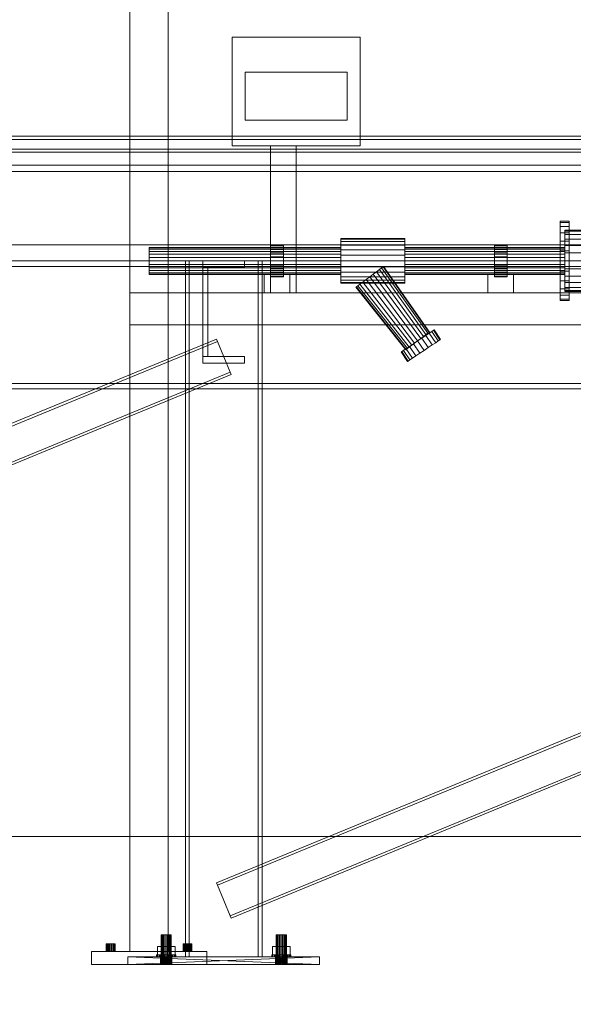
# Model space of a CAD drawing. Header units: millimetres. Extents: x -1970 to 61924, y -58230 to 6847.
# Tile 467 of 656: x 11556 to 12422, y -62 to 1477. Entities that reach past the tile are written whole.
import ezdxf

# ---------------------------------------------------------------- set-up
doc = ezdxf.new("R2010")
doc.units = ezdxf.units.MM
for name, color, linetype, lineweight in [('COTAS_O', 1, 'Continuous', 0), ('COTAS_P', 1, 'Continuous', 0), ('lateral_mezcladora', 7, 'Continuous', 0)]:
    doc.layers.add(name, color=color, linetype=linetype, lineweight=lineweight)
doc.dimstyles.new('R19_100', dxfattribs={"dimtxt": 250, "dimasz": 150, "dimexe": 150, "dimexo": 80, "dimgap": 100, "dimtad": 1, "dimtih": 1, "dimtoh": 1, "dimdsep": 46, "dimcen": 0.09, "dimadec": 0, "dimazin": 0, "dimtfac": 1, "dimtdec": 4, "dimtofl": 0, "dimtmove": 0, "dimatfit": 3, "dimfxl": 1, "dimtolj": 1, "dimtzin": 0, "dimarcsym": 0})

# ---------------------------------------------------------------- blocks, each defined once
blk = doc.blocks.new('DIM_R26_20')
at = {"layer": 'COTAS_O'}
for p, q in [((9808.4, 1100), (9808.4, 200)), ((16008.4, 1100), (16008.4, 200)), ((9808.4, 200), (9958.4, 245)), ((16008.4, 200), (15858.4, 245)), ((9808.4, 200), (16008.4, 200)), ((9808.4, 200), (9958.4, 155)), ((16008.4, 200), (15858.4, 155))]:
    blk.add_line(p, q, dxfattribs=at)
blk.add_text('6200 O', height=250, dxfattribs=at).set_placement((12908.4, 300))
blk = doc.blocks.new('DIM_R26_28')
at = {"layer": 'COTAS_P'}
for p, q in [((-850, 0), (-850, -2500)), ((61924.1, 0), (61924.1, -2500)), ((-850, -2500), (-700, -2455)), ((61924.1, -2500), (61774.1, -2455)), ((-850, -2500), (61924.1, -2500)), ((-850, -2500), (-700, -2545)), ((61924.1, -2500), (61774.1, -2545))]:
    blk.add_line(p, q, dxfattribs=at)
blk.add_text('62774.13 P', height=250, dxfattribs=at).set_placement((30537.1, -2400))

msp = doc.modelspace()

# ---------------------------------------------------------------- linework, layer by layer
at = {"layer": 'lateral_mezcladora'}
for p, q in [((11728.381, 2610), (11728.381, 20)), ((11788.381, 20), (11788.381, 2610)), ((11888.381, 1450), (12088.381, 1450)), ((11888.381, 1450), (11888.381, 1280)), ((12088.381, 1280), (12088.381, 1450)), ((11908.381, 1395), (12068.381, 1395)), ((11908.381, 1395), (11908.381, 1320)), ((12068.381, 1320), (12068.381, 1395)), ((11908.381, 1320), (12068.381, 1320)), ((9808.381, 1295), (16008.381, 1295)), ((9833.381, 1290), (15408.381, 1290)), ((11888.381, 1280), (12088.381, 1280)), ((11948.381, 1280), (11988.381, 1280)), ((11948.381, 1280), (11948.381, 1050)), ((11988.381, 1050), (11988.381, 1280)), ((9808.381, 1275), (16008.381, 1275)), ((9833.381, 1270), (15408.381, 1270)), ((9808.381, 1250), (16008.381, 1250)), ((9808.381, 1240), (16008.381, 1240)), ((12401.381, 1159.887), (12401.381, 1162)), ((12401.381, 1162), (12415.381, 1162)), ((12401.381, 1153.694), (12401.381, 1159.887)), ((12401.381, 1159.887), (12415.381, 1159.887)), ((12415.381, 1159.887), (12415.381, 1162)), ((12415.381, 1153.694), (12415.381, 1159.887)), ((12401.381, 1143.841), (12401.381, 1153.694)), ((12401.381, 1153.694), (12415.381, 1153.694)), ((12401.381, 1131), (12401.381, 1143.841)), ((12401.381, 1143.841), (12415.381, 1143.841)), ((12408.381, 1146.364), (12408.381, 1148)), ((12408.381, 1148), (12588.381, 1148)), ((12408.381, 1141.569), (12408.381, 1146.364)), ((12408.381, 1146.364), (12588.381, 1146.364)), ((12408.381, 1133.941), (12408.381, 1141.569)), ((12408.381, 1141.569), (12588.381, 1141.569)), ((12415.381, 1143.841), (12415.381, 1153.694)), ((12415.381, 1131), (12415.381, 1143.841)), ((9808.381, 1125), (16008.381, 1125)), ((11948.381, 1124.148), (11948.381, 1125)), ((11948.381, 1125), (11968.381, 1125)), ((11948.381, 1121.651), (11948.381, 1124.148)), ((11948.381, 1124.148), (11968.381, 1124.148)), ((11968.381, 1124.148), (11968.381, 1125)), ((11968.381, 1121.651), (11968.381, 1124.148)), ((12058.381, 1133.807), (12058.381, 1135)), ((12058.381, 1135), (12158.381, 1135)), ((12058.381, 1130.311), (12058.381, 1133.807)), ((12058.381, 1133.807), (12158.381, 1133.807)), ((12058.381, 1124.749), (12058.381, 1130.311)), ((12058.381, 1130.311), (12158.381, 1130.311)), ((12058.381, 1117.5), (12058.381, 1124.749)), ((12058.381, 1124.749), (12158.381, 1124.749)), ((12158.381, 1133.807), (12158.381, 1135)), ((12158.381, 1130.311), (12158.381, 1133.807)), ((12158.381, 1124.749), (12158.381, 1130.311)), ((12158.381, 1117.5), (12158.381, 1124.749)), ((12298.381, 1124.148), (12298.381, 1125)), ((12298.381, 1125), (12318.381, 1125)), ((12298.381, 1121.651), (12298.381, 1124.148)), ((12298.381, 1124.148), (12318.381, 1124.148)), ((12318.381, 1124.148), (12318.381, 1125)), ((12318.381, 1121.651), (12318.381, 1124.148)), ((12401.381, 1116.047), (12401.381, 1131)), ((12401.381, 1131), (12415.381, 1131)), ((12408.381, 1124), (12408.381, 1133.941)), ((12408.381, 1133.941), (12588.381, 1133.941)), ((12408.381, 1112.423), (12408.381, 1124)), ((12408.381, 1124), (12588.381, 1124)), ((12415.381, 1116.047), (12415.381, 1131)), ((11758.381, 1120.478), (11758.381, 1121.2)), ((11758.381, 1121.2), (12058.381, 1121.2)), ((11758.381, 1118.36), (11758.381, 1120.478)), ((11758.381, 1120.478), (12058.381, 1120.478)), ((11758.381, 1114.991), (11758.381, 1118.36)), ((11758.381, 1118.36), (12058.381, 1118.36)), ((11758.381, 1110.6), (11758.381, 1114.991)), ((11758.381, 1114.991), (12058.381, 1114.991)), ((11758.381, 1105.487), (11758.381, 1110.6)), ((11758.381, 1110.6), (12058.381, 1110.6)), ((11948.381, 1117.678), (11948.381, 1121.651)), ((11948.381, 1121.651), (11968.381, 1121.651)), ((11948.381, 1112.5), (11948.381, 1117.678)), ((11948.381, 1117.678), (11968.381, 1117.678)), ((11948.381, 1106.47), (11948.381, 1112.5)), ((11948.381, 1112.5), (11968.381, 1112.5)), ((11968.381, 1117.678), (11968.381, 1121.651)), ((11968.381, 1112.5), (11968.381, 1117.678)), ((11968.381, 1106.47), (11968.381, 1112.5)), ((12058.381, 1120.478), (12058.381, 1121.2)), ((12058.381, 1118.36), (12058.381, 1120.478)), ((12058.381, 1114.991), (12058.381, 1118.36)), ((12058.381, 1109.059), (12058.381, 1117.5)), ((12058.381, 1117.5), (12158.381, 1117.5)), ((12058.381, 1110.6), (12058.381, 1114.991)), ((12058.381, 1105.487), (12058.381, 1110.6)), ((12058.381, 1109.059), (12058.381, 1100)), ((12058.381, 1109.059), (12158.381, 1109.059)), ((12158.381, 1120.478), (12158.381, 1121.2)), ((12158.381, 1121.2), (12408.381, 1121.2)), ((12158.381, 1118.36), (12158.381, 1120.478)), ((12158.381, 1120.478), (12408.381, 1120.478)), ((12158.381, 1114.991), (12158.381, 1118.36)), ((12158.381, 1118.36), (12408.381, 1118.36)), ((12158.381, 1109.059), (12158.381, 1117.5)), ((12158.381, 1110.6), (12158.381, 1114.991)), ((12158.381, 1114.991), (12408.381, 1114.991)), ((12158.381, 1105.487), (12158.381, 1110.6)), ((12158.381, 1110.6), (12408.381, 1110.6)), ((12158.381, 1100), (12158.381, 1109.059)), ((12298.381, 1117.678), (12298.381, 1121.651)), ((12298.381, 1121.651), (12318.381, 1121.651)), ((12298.381, 1112.5), (12298.381, 1117.678)), ((12298.381, 1117.678), (12318.381, 1117.678)), ((12298.381, 1106.47), (12298.381, 1112.5)), ((12298.381, 1112.5), (12318.381, 1112.5)), ((12318.381, 1117.678), (12318.381, 1121.651)), ((12318.381, 1112.5), (12318.381, 1117.678)), ((12318.381, 1106.47), (12318.381, 1112.5)), ((12401.381, 1116.047), (12401.381, 1100)), ((12401.381, 1116.047), (12415.381, 1116.047)), ((12408.381, 1120.478), (12408.381, 1121.2)), ((12408.381, 1118.36), (12408.381, 1120.478)), ((12408.381, 1114.991), (12408.381, 1118.36)), ((12408.381, 1110.6), (12408.381, 1114.991)), ((12408.381, 1112.423), (12408.381, 1100)), ((12408.381, 1112.423), (12588.381, 1112.423)), ((12408.381, 1105.487), (12408.381, 1110.6)), ((12415.381, 1100), (12415.381, 1116.047)), ((9733.381, 1100), (16053.381, 1100)), ((9808.381, 1100), (16008.381, 1100)), ((11758.381, 1105.487), (11758.381, 1100)), ((11758.381, 1105.487), (12058.381, 1105.487)), ((11758.381, 1100), (11758.381, 1094.513)), ((12058.381, 1100), (11758.381, 1100)), ((11758.381, 1094.513), (11758.381, 1089.4)), ((11758.381, 1094.513), (12058.381, 1094.513)), ((11815.048, 1100), (11935.048, 1100)), ((11815.048, 1100), (11815.048, 12)), ((11815.048, 1100), (11821.048, 1100)), ((11821.048, 12), (11821.048, 1100)), ((11842.548, 1100), (11907.548, 1100)), ((11842.548, 1089.5), (11842.548, 1100)), ((11907.548, 1089.5), (11907.548, 1100)), ((11929.048, 1100), (11935.048, 1100)), ((11929.048, 1100), (11929.048, 12)), ((11935.048, 12), (11935.048, 1100)), ((11948.381, 1106.47), (11948.381, 1100)), ((11948.381, 1106.47), (11968.381, 1106.47)), ((11948.381, 1100), (11948.381, 1093.53)), ((11968.381, 1100), (11948.381, 1100)), ((11948.381, 1093.53), (11948.381, 1087.5)), ((11948.381, 1093.53), (11968.381, 1093.53)), ((11968.381, 1100), (11968.381, 1106.47)), ((11968.381, 1100), (11968.381, 1093.53)), ((11968.381, 1093.53), (11968.381, 1087.5)), ((12058.381, 1100), (12058.381, 1105.487)), ((12058.381, 1100), (12058.381, 1094.513)), ((12058.381, 1100), (12058.381, 1090.941)), ((12158.381, 1100), (12058.381, 1100)), ((12058.381, 1094.513), (12058.381, 1089.4)), ((12158.381, 1105.487), (12158.381, 1100)), ((12158.381, 1105.487), (12408.381, 1105.487)), ((12158.381, 1100), (12158.381, 1094.513)), ((12408.381, 1100), (12158.381, 1100)), ((12158.381, 1100), (12158.381, 1090.941)), ((12158.381, 1094.513), (12158.381, 1089.4)), ((12158.381, 1094.513), (12408.381, 1094.513)), ((12298.381, 1106.47), (12298.381, 1100)), ((12298.381, 1106.47), (12318.381, 1106.47)), ((12298.381, 1100), (12298.381, 1093.53)), ((12318.381, 1100), (12298.381, 1100)), ((12298.381, 1093.53), (12298.381, 1087.5)), ((12298.381, 1093.53), (12318.381, 1093.53)), ((12318.381, 1100), (12318.381, 1106.47)), ((12318.381, 1100), (12318.381, 1093.53)), ((12318.381, 1093.53), (12318.381, 1087.5)), ((12401.381, 1100), (12401.381, 1083.953)), ((12415.381, 1100), (12401.381, 1100)), ((12408.381, 1100), (12408.381, 1105.487)), ((12408.381, 1100), (12408.381, 1094.513)), ((12408.381, 1100), (12408.381, 1087.577)), ((12588.381, 1100), (12408.381, 1100)), ((12408.381, 1094.513), (12408.381, 1089.4)), ((12415.381, 1100), (12415.381, 1083.953)), ((9733.381, 1091.5), (16053.381, 1091.5)), ((9808.381, 1091.5), (16008.381, 1091.5)), ((11758.381, 1089.4), (11758.381, 1085.009)), ((11758.381, 1089.4), (12058.381, 1089.4)), ((11758.381, 1085.009), (11758.381, 1081.64)), ((11758.381, 1085.009), (12058.381, 1085.009)), ((11758.381, 1081.64), (11758.381, 1079.522)), ((11758.381, 1081.64), (12058.381, 1081.64)), ((11758.381, 1079.522), (11758.381, 1078.8)), ((11758.381, 1079.522), (12058.381, 1079.522)), ((11758.381, 1078.8), (12058.381, 1078.8)), ((11842.548, 1089.5), (11907.548, 1089.5)), ((11842.548, 1089.5), (11850.048, 1089.5)), ((11842.548, 950.5), (11842.548, 1089.5)), ((11850.048, 950.5), (11850.048, 1089.5)), ((11938.381, 1078.8), (11978.381, 1078.8)), ((11938.381, 1078.8), (11938.381, 1050)), ((11948.381, 1087.5), (11948.381, 1082.322)), ((11948.381, 1087.5), (11968.381, 1087.5)), ((11948.381, 1082.322), (11948.381, 1078.349)), ((11948.381, 1082.322), (11968.381, 1082.322)), ((11948.381, 1078.349), (11948.381, 1075.852)), ((11948.381, 1078.349), (11968.381, 1078.349)), ((11968.381, 1087.5), (11968.381, 1082.322)), ((11968.381, 1082.322), (11968.381, 1078.349)), ((11968.381, 1078.349), (11968.381, 1075.852)), ((11978.381, 1050), (11978.381, 1078.8)), ((12058.381, 1090.941), (12058.381, 1082.5)), ((12058.381, 1090.941), (12158.381, 1090.941)), ((12058.381, 1089.4), (12058.381, 1085.009)), ((12058.381, 1085.009), (12058.381, 1081.64)), ((12058.381, 1082.5), (12058.381, 1075.251)), ((12058.381, 1082.5), (12158.381, 1082.5)), ((12058.381, 1081.64), (12058.381, 1079.522)), ((12058.381, 1079.522), (12058.381, 1078.8)), ((12108.972, 1079.193), (12103.381, 1075)), ((12108.972, 1079.193), (12114.181, 1083.1)), ((12108.972, 1079.193), (12183.144, 978.572)), ((12114.181, 1083.1), (12118.655, 1086.455)), ((12114.181, 1083.1), (12187.581, 981.9)), ((12118.655, 1086.455), (12122.088, 1089.03)), ((12118.655, 1086.455), (12191.392, 984.758)), ((12122.088, 1089.03), (12124.245, 1090.648)), ((12122.088, 1089.03), (12194.316, 986.951)), ((12124.245, 1090.648), (12124.981, 1091.2)), ((12124.245, 1090.648), (12196.155, 988.33)), ((12124.981, 1091.2), (12196.781, 988.8)), ((12158.381, 1090.941), (12158.381, 1082.5)), ((12158.381, 1089.4), (12158.381, 1085.009)), ((12158.381, 1089.4), (12408.381, 1089.4)), ((12158.381, 1085.009), (12158.381, 1081.64)), ((12158.381, 1085.009), (12408.381, 1085.009)), ((12158.381, 1082.5), (12158.381, 1075.251)), ((12158.381, 1081.64), (12158.381, 1079.522)), ((12158.381, 1081.64), (12408.381, 1081.64)), ((12158.381, 1079.522), (12158.381, 1078.8)), ((12158.381, 1079.522), (12408.381, 1079.522)), ((12158.381, 1078.8), (12408.381, 1078.8)), ((12288.381, 1078.8), (12328.381, 1078.8)), ((12288.381, 1078.8), (12288.381, 1050)), ((12298.381, 1087.5), (12298.381, 1082.322)), ((12298.381, 1087.5), (12318.381, 1087.5)), ((12298.381, 1082.322), (12298.381, 1078.349)), ((12298.381, 1082.322), (12318.381, 1082.322)), ((12298.381, 1078.349), (12298.381, 1075.852)), ((12298.381, 1078.349), (12318.381, 1078.349)), ((12318.381, 1087.5), (12318.381, 1082.322)), ((12318.381, 1082.322), (12318.381, 1078.349)), ((12318.381, 1078.349), (12318.381, 1075.852)), ((12328.381, 1050), (12328.381, 1078.8)), ((12401.381, 1083.953), (12401.381, 1069)), ((12401.381, 1083.953), (12415.381, 1083.953)), ((12408.381, 1089.4), (12408.381, 1085.009)), ((12408.381, 1087.577), (12408.381, 1076)), ((12408.381, 1087.577), (12588.381, 1087.577)), ((12408.381, 1085.009), (12408.381, 1081.64)), ((12408.381, 1081.64), (12408.381, 1079.522)), ((12408.381, 1079.522), (12408.381, 1078.8)), ((12415.381, 1083.953), (12415.381, 1069)), ((11948.381, 1075.852), (11948.381, 1075)), ((11948.381, 1075.852), (11968.381, 1075.852)), ((11948.381, 1075), (11968.381, 1075)), ((11968.381, 1075.852), (11968.381, 1075)), ((12058.381, 1075.251), (12058.381, 1069.689)), ((12058.381, 1075.251), (12158.381, 1075.251)), ((12058.381, 1069.689), (12058.381, 1066.193)), ((12058.381, 1069.689), (12158.381, 1069.689)), ((12058.381, 1066.193), (12058.381, 1065)), ((12058.381, 1066.193), (12158.381, 1066.193)), ((12058.381, 1065), (12158.381, 1065)), ((12088.108, 1063.545), (12084.675, 1060.97)), ((12092.581, 1066.9), (12088.108, 1063.545)), ((12088.108, 1063.545), (12165.371, 965.242)), ((12097.791, 1070.807), (12092.581, 1066.9)), ((12092.581, 1066.9), (12169.181, 968.1)), ((12103.381, 1075), (12097.791, 1070.807)), ((12097.791, 1070.807), (12173.619, 971.428)), ((12178.381, 975), (12103.381, 1075)), ((12158.381, 1075.251), (12158.381, 1069.689)), ((12158.381, 1069.689), (12158.381, 1066.193)), ((12158.381, 1066.193), (12158.381, 1065)), ((12298.381, 1075.852), (12298.381, 1075)), ((12298.381, 1075.852), (12318.381, 1075.852)), ((12298.381, 1075), (12318.381, 1075)), ((12318.381, 1075.852), (12318.381, 1075)), ((12401.381, 1069), (12401.381, 1056.159)), ((12401.381, 1069), (12415.381, 1069)), ((12408.381, 1076), (12408.381, 1066.059)), ((12408.381, 1076), (12588.381, 1076)), ((12408.381, 1066.059), (12408.381, 1058.431)), ((12408.381, 1066.059), (12588.381, 1066.059)), ((12415.381, 1069), (12415.381, 1056.159)), ((11728.381, 1050), (14688.381, 1050)), ((11728.381, 1050), (11728.381, 1000)), ((11938.381, 1050), (11978.381, 1050)), ((11948.381, 1050), (11988.381, 1050)), ((12082.517, 1059.352), (12081.781, 1058.8)), ((12081.781, 1058.8), (12159.981, 961.2)), ((12084.675, 1060.97), (12082.517, 1059.352)), ((12082.517, 1059.352), (12160.608, 961.67)), ((12084.675, 1060.97), (12162.447, 963.049)), ((12288.381, 1050), (12328.381, 1050)), ((12401.381, 1056.159), (12401.381, 1046.306)), ((12401.381, 1056.159), (12415.381, 1056.159)), ((12408.381, 1058.431), (12408.381, 1053.636)), ((12408.381, 1058.431), (12588.381, 1058.431)), ((12408.381, 1053.636), (12408.381, 1052)), ((12408.381, 1053.636), (12588.381, 1053.636)), ((12408.381, 1052), (12588.381, 1052)), ((12415.381, 1056.159), (12415.381, 1046.306)), ((12401.381, 1046.306), (12401.381, 1040.113)), ((12401.381, 1046.306), (12415.381, 1046.306)), ((12401.381, 1040.113), (12401.381, 1038)), ((12401.381, 1040.113), (12415.381, 1040.113)), ((12401.381, 1038), (12415.381, 1038)), ((12415.381, 1046.306), (12415.381, 1040.113)), ((12415.381, 1040.113), (12415.381, 1038)), ((11728.381, 1000), (14688.381, 1000)), ((12191.278, 983.598), (12196.62, 987.159)), ((12191.392, 984.758), (12194.316, 986.951)), ((12194.316, 986.951), (12196.155, 988.33)), ((12196.155, 988.33), (12196.781, 988.8)), ((12196.62, 987.159), (12200.719, 989.892)), ((12196.62, 987.159), (12206.62, 972.159)), ((12200.719, 989.892), (12203.296, 991.61)), ((12200.719, 989.892), (12210.719, 974.892)), ((12203.296, 991.61), (12204.175, 992.196)), ((12203.296, 991.61), (12213.296, 976.61)), ((12204.175, 992.196), (12214.175, 977.196)), ((9796.97, 127.745), (11863.637, 977.745)), ((9798.492, 124.046), (11865.158, 974.046)), ((11865.158, 974.046), (11863.637, 977.745)), ((11863.637, 127.745), (13930.304, 977.745)), ((11884.938, 925.954), (11865.158, 974.046)), ((11865.158, 124.046), (13931.825, 974.046)), ((12171.706, 970.549), (12165.485, 966.402)), ((12173.619, 971.428), (12169.181, 968.1)), ((12178.381, 975), (12171.706, 970.549)), ((12171.706, 970.549), (12181.706, 955.549)), ((12178.381, 975), (12173.619, 971.428)), ((12185.057, 979.451), (12178.381, 975)), ((12178.381, 975), (12183.144, 978.572)), ((12188.381, 960), (12178.381, 975)), ((12183.144, 978.572), (12187.581, 981.9)), ((12185.057, 979.451), (12191.278, 983.598)), ((12185.057, 979.451), (12195.057, 964.451)), ((12187.581, 981.9), (12191.392, 984.758)), ((12191.278, 983.598), (12201.278, 968.598)), ((12201.278, 968.598), (12206.62, 972.159)), ((12206.62, 972.159), (12210.719, 974.892)), ((12210.719, 974.892), (12213.296, 976.61)), ((12213.296, 976.61), (12214.175, 977.196)), ((12153.467, 958.39), (12152.588, 957.804)), ((12152.588, 957.804), (12162.588, 942.804)), ((12156.044, 960.108), (12153.467, 958.39)), ((12153.467, 958.39), (12163.467, 943.39)), ((12160.143, 962.841), (12156.044, 960.108)), ((12156.044, 960.108), (12166.044, 945.108)), ((12160.608, 961.67), (12159.981, 961.2)), ((12165.485, 966.402), (12160.143, 962.841)), ((12160.143, 962.841), (12170.143, 947.841)), ((12162.447, 963.049), (12160.608, 961.67)), ((12165.371, 965.242), (12162.447, 963.049)), ((12169.181, 968.1), (12165.371, 965.242)), ((12165.485, 966.402), (12175.485, 951.402)), ((12181.706, 955.549), (12175.485, 951.402)), ((12188.381, 960), (12181.706, 955.549)), ((12188.381, 960), (12195.057, 964.451)), ((12195.057, 964.451), (12201.278, 968.598)), ((11842.548, 950.5), (11907.548, 950.5)), ((11842.548, 940), (11842.548, 950.5)), ((11842.548, 950.5), (11850.048, 950.5)), ((11842.548, 940), (11907.548, 940)), ((11907.548, 940), (11907.548, 950.5)), ((12163.467, 943.39), (12162.588, 942.804)), ((12166.044, 945.108), (12163.467, 943.39)), ((12170.143, 947.841), (12166.044, 945.108)), ((12175.485, 951.402), (12170.143, 947.841)), ((9818.271, 75.954), (11884.938, 925.954)), ((11886.459, 922.255), (11884.938, 925.954)), ((11884.938, 75.954), (13951.605, 925.954)), ((9733.381, 908.5), (16053.381, 908.5)), ((9808.381, 908.5), (16008.381, 908.5)), ((9819.793, 72.255), (11886.459, 922.255)), ((11886.459, 72.255), (13953.126, 922.255)), ((9733.381, 900), (16053.381, 900)), ((9808.381, 900), (16008.381, 900)), ((11863.637, 127.745), (11865.158, 124.046)), ((11865.158, 124.046), (11884.938, 75.954)), ((11884.938, 75.954), (11886.459, 72.255)), ((11691.381, 32), (11691.62, 32)), ((11691.381, 32), (11691.381, 20)), ((11691.62, 32), (11692.319, 32)), ((11691.62, 20), (11691.62, 32)), ((11692.319, 32), (11693.432, 32)), ((11692.319, 20), (11692.319, 32)), ((11693.432, 32), (11694.881, 32)), ((11693.432, 20), (11693.432, 32)), ((11694.881, 32), (11696.57, 32)), ((11694.881, 20), (11694.881, 32)), ((11696.57, 32), (11698.381, 32)), ((11696.57, 20), (11696.57, 32)), ((11698.381, 32), (11700.193, 32)), ((11698.381, 20), (11698.381, 32)), ((11700.193, 32), (11701.881, 32)), ((11700.193, 20), (11700.193, 32)), ((11701.881, 32), (11703.331, 32)), ((11701.881, 20), (11701.881, 32)), ((11703.331, 32), (11704.444, 32)), ((11703.331, 20), (11703.331, 32)), ((11704.444, 32), (11705.143, 32)), ((11704.444, 20), (11704.444, 32)), ((11705.143, 32), (11705.381, 32)), ((11705.143, 20), (11705.143, 32)), ((11705.381, 20), (11705.381, 32)), ((11777.321, 46), (11777.048, 46)), ((11777.048, 0), (11777.048, 46)), ((11778.12, 46), (11777.321, 46)), ((11777.321, 0), (11777.321, 46)), ((11779.391, 46), (11778.12, 46)), ((11778.12, 0), (11778.12, 46)), ((11781.048, 46), (11779.391, 46)), ((11779.391, 0), (11779.391, 46)), ((11782.978, 46), (11781.048, 46)), ((11781.048, 0), (11781.048, 46)), ((11785.048, 46), (11782.978, 46)), ((11782.978, 0), (11782.978, 46)), ((11787.119, 46), (11785.048, 46)), ((11785.048, 0), (11785.048, 46)), ((11789.048, 46), (11787.119, 46)), ((11787.119, 0), (11787.119, 46)), ((11790.705, 46), (11789.048, 46)), ((11789.048, 0), (11789.048, 46)), ((11791.976, 46), (11790.705, 46)), ((11790.705, 0), (11790.705, 46)), ((11792.776, 46), (11791.976, 46)), ((11791.976, 0), (11791.976, 46)), ((11793.048, 46), (11792.776, 46)), ((11792.776, 0), (11792.776, 46)), ((11793.048, 46), (11793.048, 0)), ((11811.381, 32), (11811.62, 32)), ((11811.381, 32), (11811.381, 20)), ((11811.62, 32), (11812.319, 32)), ((11811.62, 20), (11811.62, 32)), ((11812.319, 32), (11813.432, 32)), ((11812.319, 20), (11812.319, 32)), ((11813.432, 32), (11814.881, 32)), ((11813.432, 20), (11813.432, 32)), ((11814.881, 32), (11816.57, 32)), ((11814.881, 20), (11814.881, 32)), ((11816.57, 32), (11818.381, 32)), ((11816.57, 20), (11816.57, 32)), ((11818.381, 32), (11820.193, 32)), ((11818.381, 20), (11818.381, 32)), ((11820.193, 32), (11821.881, 32)), ((11820.193, 20), (11820.193, 32)), ((11821.881, 32), (11823.331, 32)), ((11821.881, 20), (11821.881, 32)), ((11823.331, 32), (11824.444, 32)), ((11823.331, 20), (11823.331, 32)), ((11824.444, 32), (11825.143, 32)), ((11824.444, 20), (11824.444, 32)), ((11825.143, 32), (11825.381, 32)), ((11825.143, 20), (11825.143, 32)), ((11825.381, 20), (11825.381, 32)), ((11957.321, 46), (11957.048, 46)), ((11957.048, 0), (11957.048, 46)), ((11958.12, 46), (11957.321, 46)), ((11957.321, 0), (11957.321, 46)), ((11959.391, 46), (11958.12, 46)), ((11958.12, 0), (11958.12, 46)), ((11961.048, 46), (11959.391, 46)), ((11959.391, 0), (11959.391, 46)), ((11962.978, 46), (11961.048, 46)), ((11961.048, 0), (11961.048, 46)), ((11965.048, 46), (11962.978, 46)), ((11962.978, 0), (11962.978, 46)), ((11967.119, 46), (11965.048, 46)), ((11965.048, 0), (11965.048, 46)), ((11969.048, 46), (11967.119, 46)), ((11967.119, 0), (11967.119, 46)), ((11970.705, 46), (11969.048, 46)), ((11969.048, 0), (11969.048, 46)), ((11971.976, 46), (11970.705, 46)), ((11970.705, 0), (11970.705, 46)), ((11972.776, 46), (11971.976, 46)), ((11971.976, 0), (11971.976, 46)), ((11973.048, 46), (11972.776, 46)), ((11972.776, 0), (11972.776, 46)), ((11973.048, 46), (11973.048, 0)), ((11668.381, 20), (11848.381, 20)), ((11668.381, 20), (11668.381, 0)), ((11691.62, 20), (11691.381, 20)), ((11691.62, 20), (11692.319, 20)), ((11692.319, 20), (11693.432, 20)), ((11693.432, 20), (11694.881, 20)), ((11694.881, 20), (11696.57, 20)), ((11696.57, 20), (11698.381, 20)), ((11698.381, 20), (11700.193, 20)), ((11700.193, 20), (11701.881, 20)), ((11701.881, 20), (11703.331, 20)), ((11703.331, 20), (11704.444, 20)), ((11704.444, 20), (11705.143, 20)), ((11705.143, 20), (11705.381, 20)), ((11728.381, 20), (11788.381, 20)), ((11771.198, 15), (11771.198, 28)), ((11771.198, 28), (11778.123, 28)), ((11771.198, 28), (11777.048, 28)), ((11781.048, 28), (11777.048, 28)), ((11777.048, 28), (11777.048, 15)), ((11778.123, 15), (11778.123, 28)), ((11778.123, 28), (11791.973, 28)), ((11778.123, 28), (11781.048, 28)), ((11789.048, 28), (11781.048, 28)), ((11781.048, 28), (11781.048, 15)), ((11793.048, 28), (11789.048, 28)), ((11789.048, 28), (11789.048, 15)), ((11791.973, 28), (11789.048, 28)), ((11791.973, 15), (11791.973, 28)), ((11791.973, 28), (11798.898, 28)), ((11793.048, 15), (11793.048, 28)), ((11793.048, 28), (11798.898, 28)), ((11798.898, 28), (11798.898, 15)), ((11811.62, 20), (11811.381, 20)), ((11811.62, 20), (11812.319, 20)), ((11812.319, 20), (11813.432, 20)), ((11813.432, 20), (11814.881, 20)), ((11814.881, 20), (11816.57, 20)), ((11816.57, 20), (11818.381, 20)), ((11818.381, 20), (11820.193, 20)), ((11820.193, 20), (11821.881, 20)), ((11821.881, 20), (11823.331, 20)), ((11823.331, 20), (11824.444, 20)), ((11824.444, 20), (11825.143, 20)), ((11825.143, 20), (11825.381, 20)), ((11848.381, 0), (11848.381, 20)), ((11951.198, 15), (11951.198, 28)), ((11951.198, 28), (11958.123, 28)), ((11951.198, 28), (11957.048, 28)), ((11961.048, 28), (11957.048, 28)), ((11957.048, 28), (11957.048, 15)), ((11958.123, 15), (11958.123, 28)), ((11958.123, 28), (11971.973, 28)), ((11958.123, 28), (11961.048, 28)), ((11969.048, 28), (11961.048, 28)), ((11961.048, 28), (11961.048, 15)), ((11973.048, 28), (11969.048, 28)), ((11969.048, 28), (11969.048, 15)), ((11971.973, 28), (11969.048, 28)), ((11971.973, 15), (11971.973, 28)), ((11971.973, 28), (11978.898, 28)), ((11973.048, 15), (11973.048, 28)), ((11973.048, 28), (11978.898, 28)), ((11978.898, 28), (11978.898, 15)), ((11668.381, 0), (11848.381, 0)), ((11776.048, 12), (11725.048, 12)), ((11725.048, 12), (11776.221, 12)), ((11725.048, 12), (11776.733, 12)), ((11725.048, 12), (11777.565, 12)), ((11725.048, 12), (11778.684, 12)), ((11725.048, 12), (11780.048, 12)), ((11725.048, 12), (11781.604, 12)), ((11725.048, 12), (11783.292, 12)), ((11725.048, 12), (11785.048, 12)), ((11725.048, 12), (11786.804, 12)), ((12025.048, 12), (11725.048, 12)), ((11725.048, 12), (11788.492, 12)), ((11725.048, 12), (11790.048, 12)), ((11725.048, 12), (11791.412, 12)), ((12025.048, 0), (11725.048, 12)), ((11725.048, 12), (11725.048, 0)), ((11725.048, 0), (12025.048, 12)), ((11725.048, 0), (11776.048, 0)), ((11776.221, 0), (11725.048, 0)), ((11776.733, 0), (11725.048, 0)), ((11777.565, 0), (11725.048, 0)), ((11778.684, 0), (11725.048, 0)), ((11780.048, 0), (11725.048, 0)), ((11781.604, 0), (11725.048, 0)), ((11783.292, 0), (11725.048, 0)), ((11785.048, 0), (11725.048, 0)), ((11786.804, 0), (11725.048, 0)), ((11725.048, 0), (12025.048, 0)), ((11788.492, 0), (11725.048, 0)), ((11790.048, 0), (11725.048, 0)), ((11791.412, 0), (11725.048, 0)), ((11770.048, 12), (11770.048, 15)), ((11770.048, 15), (11770.559, 15)), ((11770.048, 15), (11776.048, 15)), ((11770.559, 12), (11770.048, 12)), ((11776.048, 12), (11770.048, 12)), ((11770.559, 12), (11770.559, 15)), ((11770.559, 15), (11772.058, 15)), ((11770.559, 15), (11776.355, 15)), ((11772.058, 12), (11770.559, 12)), ((11776.355, 12), (11770.559, 12)), ((11778.123, 15), (11771.198, 15)), ((11777.048, 15), (11771.198, 15)), ((11772.058, 12), (11772.058, 15)), ((11772.058, 15), (11774.442, 15)), ((11772.058, 15), (11777.254, 15)), ((11774.442, 12), (11772.058, 12)), ((11777.254, 12), (11772.058, 12)), ((11774.442, 12), (11774.442, 15)), ((11774.442, 15), (11777.548, 15)), ((11774.442, 15), (11778.684, 15)), ((11777.548, 12), (11774.442, 12)), ((11778.684, 12), (11774.442, 12)), ((11776.355, 15), (11776.048, 15)), ((11776.048, 15), (11776.048, 12)), ((11776.221, 12), (11776.048, 12)), ((11776.048, 0), (11776.221, 12)), ((11776.048, 0), (11776.048, 12)), ((11776.221, 0), (11776.048, 12)), ((11776.048, 12), (11776.355, 12)), ((11776.048, 0), (11776.221, 0)), ((11776.733, 12), (11776.221, 12)), ((11776.221, 0), (11776.733, 12)), ((11776.221, 0), (11776.221, 12)), ((11776.733, 0), (11776.221, 12)), ((11776.221, 0), (11776.733, 0)), ((11777.254, 15), (11776.355, 15)), ((11776.355, 15), (11776.355, 12)), ((11776.355, 12), (11777.254, 12)), ((11777.565, 12), (11776.733, 12)), ((11776.733, 0), (11777.565, 12)), ((11776.733, 0), (11776.733, 12)), ((11777.565, 0), (11776.733, 12)), ((11776.733, 0), (11777.565, 0)), ((11777.048, 15), (11781.048, 15)), ((11777.321, 0), (11777.048, 0)), ((11778.684, 15), (11777.254, 15)), ((11777.254, 15), (11777.254, 12)), ((11777.254, 12), (11778.684, 12)), ((11778.12, 0), (11777.321, 0)), ((11777.548, 12), (11777.548, 15)), ((11777.548, 15), (11781.166, 15)), ((11777.548, 15), (11780.548, 15)), ((11781.166, 12), (11777.548, 12)), ((11780.548, 12), (11777.548, 12)), ((11778.684, 12), (11777.565, 12)), ((11777.565, 12), (11791.412, 12)), ((11777.565, 0), (11778.684, 12)), ((11777.565, 0), (11777.565, 12)), ((11778.684, 0), (11777.565, 12)), ((11777.565, 0), (11778.684, 0)), ((11791.412, 0), (11777.565, 0)), ((11779.391, 0), (11778.12, 0)), ((11791.973, 15), (11778.123, 15)), ((11781.048, 15), (11778.123, 15)), ((11780.548, 15), (11778.684, 15)), ((11778.684, 15), (11778.684, 12)), ((11780.048, 12), (11778.684, 12)), ((11778.684, 12), (11791.412, 12)), ((11778.684, 12), (11965.048, 12)), ((11778.684, 12), (11966.804, 12)), ((11778.684, 12), (11968.492, 12)), ((11778.684, 12), (11970.048, 12)), ((11778.684, 12), (11971.412, 12)), ((11778.684, 0), (11780.048, 12)), ((11778.684, 0), (11778.684, 12)), ((11780.048, 0), (11778.684, 12)), ((11778.684, 12), (11780.548, 12)), ((11778.684, 0), (11780.048, 0)), ((11791.412, 0), (11778.684, 0)), ((11965.048, 0), (11778.684, 0)), ((11966.804, 0), (11778.684, 0)), ((11968.492, 0), (11778.684, 0)), ((11970.048, 0), (11778.684, 0)), ((11971.412, 0), (11778.684, 0)), ((11781.048, 0), (11779.391, 0)), ((11781.604, 12), (11780.048, 12)), ((11780.048, 12), (11971.412, 12)), ((11780.048, 0), (11781.604, 12)), ((11780.048, 0), (11780.048, 12)), ((11781.604, 0), (11780.048, 12)), ((11780.048, 0), (11781.604, 0)), ((11971.412, 0), (11780.048, 0)), ((11782.719, 15), (11780.548, 15)), ((11780.548, 15), (11780.548, 12)), ((11780.548, 12), (11782.719, 12)), ((11781.048, 15), (11789.048, 15)), ((11782.978, 0), (11781.048, 0)), ((11781.166, 12), (11781.166, 15)), ((11781.166, 15), (11785.048, 15)), ((11781.166, 15), (11782.719, 15)), ((11785.048, 12), (11781.166, 12)), ((11782.719, 12), (11781.166, 12)), ((11783.292, 12), (11781.604, 12)), ((11781.604, 12), (11971.412, 12)), ((11781.604, 0), (11783.292, 12)), ((11781.604, 0), (11781.604, 12)), ((11783.292, 0), (11781.604, 12)), ((11781.604, 0), (11783.292, 0)), ((11971.412, 0), (11781.604, 0)), ((11785.048, 15), (11782.719, 15)), ((11782.719, 15), (11782.719, 12)), ((11782.719, 12), (11785.048, 12)), ((11785.048, 0), (11782.978, 0)), ((11785.048, 12), (11783.292, 12)), ((11783.292, 12), (12025.048, 12)), ((11783.292, 12), (11971.412, 12)), ((11783.292, 0), (11785.048, 12)), ((11783.292, 0), (11783.292, 12)), ((11785.048, 0), (11783.292, 12)), ((11783.292, 0), (11785.048, 0)), ((12025.048, 0), (11783.292, 0)), ((11971.412, 0), (11783.292, 0)), ((11785.048, 12), (11785.048, 15)), ((11785.048, 15), (11788.93, 15)), ((11787.378, 15), (11785.048, 15)), ((11785.048, 12), (11786.804, 12)), ((11956.048, 12), (11785.048, 12)), ((11956.221, 12), (11785.048, 12)), ((11956.733, 12), (11785.048, 12)), ((11785.048, 12), (12025.048, 12)), ((11957.565, 12), (11785.048, 12)), ((11958.684, 12), (11785.048, 12)), ((11960.048, 12), (11785.048, 12)), ((11961.604, 12), (11785.048, 12)), ((11963.292, 12), (11785.048, 12)), ((11965.048, 12), (11785.048, 12)), ((11785.048, 12), (11971.412, 12)), ((11785.048, 0), (11786.804, 12)), ((11785.048, 0), (11785.048, 12)), ((11786.804, 0), (11785.048, 12)), ((11788.93, 12), (11785.048, 12)), ((11785.048, 12), (11787.378, 12)), ((11786.804, 0), (11785.048, 0)), ((11785.048, 0), (11956.048, 0)), ((11785.048, 0), (11956.221, 0)), ((11785.048, 0), (11956.733, 0)), ((12025.048, 0), (11785.048, 0)), ((11785.048, 0), (11957.565, 0)), ((11785.048, 0), (11958.684, 0)), ((11785.048, 0), (11960.048, 0)), ((11785.048, 0), (11961.604, 0)), ((11785.048, 0), (11963.292, 0)), ((11785.048, 0), (11965.048, 0)), ((11971.412, 0), (11785.048, 0)), ((11787.119, 0), (11785.048, 0)), ((11786.804, 12), (11788.492, 12)), ((11956.048, 12), (11786.804, 12)), ((11956.221, 12), (11786.804, 12)), ((11786.804, 0), (11788.492, 12)), ((11786.804, 0), (11786.804, 12)), ((11788.492, 0), (11786.804, 12)), ((11788.492, 0), (11786.804, 0)), ((11786.804, 0), (11956.048, 0)), ((11786.804, 0), (11956.221, 0)), ((11789.048, 0), (11787.119, 0)), ((11789.548, 15), (11787.378, 15)), ((11787.378, 15), (11787.378, 12)), ((11788.93, 15), (11787.378, 15)), ((11787.378, 12), (11789.548, 12)), ((11787.378, 12), (11788.93, 12)), ((11788.492, 12), (11790.048, 12)), ((11956.048, 12), (11788.492, 12)), ((11956.221, 12), (11788.492, 12)), ((11788.492, 0), (11790.048, 12)), ((11788.492, 0), (11788.492, 12)), ((11790.048, 0), (11788.492, 12)), ((11790.048, 0), (11788.492, 0)), ((11788.492, 0), (11956.048, 0)), ((11788.492, 0), (11956.221, 0)), ((11788.93, 12), (11788.93, 15)), ((11788.93, 15), (11792.548, 15)), ((11792.548, 12), (11788.93, 12)), ((11789.048, 15), (11793.048, 15)), ((11789.048, 15), (11791.973, 15)), ((11790.705, 0), (11789.048, 0)), ((11791.412, 15), (11789.548, 15)), ((11789.548, 15), (11789.548, 12)), ((11792.548, 15), (11789.548, 15)), ((11789.548, 12), (11791.412, 12)), ((11789.548, 12), (11792.548, 12)), ((11790.048, 12), (11791.412, 12)), ((11956.048, 12), (11790.048, 12)), ((11956.221, 12), (11790.048, 12)), ((12025.048, 12), (11790.048, 12)), ((11790.048, 12), (11965.048, 12)), ((11790.048, 0), (11791.412, 12)), ((11790.048, 0), (11790.048, 12)), ((11791.412, 0), (11790.048, 12)), ((11791.412, 0), (11790.048, 0)), ((11790.048, 0), (11956.048, 0)), ((11790.048, 0), (11956.221, 0)), ((11790.048, 0), (12025.048, 0)), ((11965.048, 0), (11790.048, 0)), ((11791.976, 0), (11790.705, 0)), ((11792.842, 15), (11791.412, 15)), ((11791.412, 15), (11791.412, 12)), ((11795.655, 15), (11791.412, 15)), ((11791.412, 12), (11792.531, 12)), ((11956.048, 12), (11791.412, 12)), ((11956.221, 12), (11791.412, 12)), ((11791.412, 12), (11965.048, 12)), ((11791.412, 0), (11792.531, 12)), ((11791.412, 0), (11791.412, 12)), ((11792.531, 0), (11791.412, 12)), ((11791.412, 12), (11792.842, 12)), ((11791.412, 12), (11795.655, 12)), ((11792.531, 0), (11791.412, 0)), ((11791.412, 0), (11956.048, 0)), ((11791.412, 0), (11956.221, 0)), ((11965.048, 0), (11791.412, 0)), ((11798.898, 15), (11791.973, 15)), ((11792.776, 0), (11791.976, 0)), ((11792.531, 12), (11793.363, 12)), ((11956.048, 12), (11792.531, 12)), ((11956.221, 12), (11792.531, 12)), ((11792.531, 12), (11965.048, 12)), ((11792.531, 0), (11793.363, 12)), ((11792.531, 0), (11792.531, 12)), ((11793.363, 0), (11792.531, 12)), ((11793.363, 0), (11792.531, 0)), ((11792.531, 0), (11956.048, 0)), ((11792.531, 0), (11956.221, 0)), ((11965.048, 0), (11792.531, 0)), ((11792.548, 12), (11792.548, 15)), ((11792.548, 15), (11795.655, 15)), ((11795.655, 12), (11792.548, 12)), ((11792.776, 0), (11793.048, 0)), ((11793.741, 15), (11792.842, 15)), ((11792.842, 15), (11792.842, 12)), ((11798.039, 15), (11792.842, 15)), ((11792.842, 12), (11793.741, 12)), ((11792.842, 12), (11798.039, 12)), ((11798.898, 15), (11793.048, 15)), ((11793.363, 12), (11793.875, 12)), ((11956.048, 12), (11793.363, 12)), ((11956.221, 12), (11793.363, 12)), ((11793.363, 12), (11965.048, 12)), ((11793.363, 0), (11793.875, 12)), ((11793.363, 0), (11793.363, 12)), ((11793.875, 0), (11793.363, 12)), ((11793.875, 0), (11793.363, 0)), ((11793.363, 0), (11956.048, 0)), ((11793.363, 0), (11956.221, 0)), ((11965.048, 0), (11793.363, 0)), ((11794.048, 15), (11793.741, 15)), ((11793.741, 15), (11793.741, 12)), ((11799.537, 15), (11793.741, 15)), ((11793.741, 12), (11794.048, 12)), ((11793.741, 12), (11799.537, 12)), ((11793.875, 12), (11794.048, 12)), ((11956.048, 12), (11793.875, 12)), ((11956.221, 12), (11793.875, 12)), ((11793.875, 12), (11965.048, 12)), ((11793.875, 0), (11794.048, 12)), ((11793.875, 0), (11793.875, 12)), ((11794.048, 0), (11793.875, 12)), ((11794.048, 0), (11793.875, 0)), ((11793.875, 0), (11956.048, 0)), ((11793.875, 0), (11956.221, 0)), ((11965.048, 0), (11793.875, 0)), ((11794.048, 12), (11794.048, 15)), ((11794.048, 15), (11800.048, 15)), ((11794.048, 12), (11956.048, 12)), ((11956.221, 12), (11794.048, 12)), ((11794.048, 12), (11956.733, 12)), ((11794.048, 12), (11957.565, 12)), ((11794.048, 12), (11958.684, 12)), ((11794.048, 12), (11960.048, 12)), ((11794.048, 12), (11961.604, 12)), ((11794.048, 12), (11963.292, 12)), ((11794.048, 12), (11965.048, 12)), ((11794.048, 12), (11794.048, 0)), ((11800.048, 12), (11794.048, 12)), ((11956.048, 0), (11794.048, 0)), ((11794.048, 0), (11956.221, 0)), ((11956.733, 0), (11794.048, 0)), ((11957.565, 0), (11794.048, 0)), ((11958.684, 0), (11794.048, 0)), ((11960.048, 0), (11794.048, 0)), ((11961.604, 0), (11794.048, 0)), ((11963.292, 0), (11794.048, 0)), ((11965.048, 0), (11794.048, 0)), ((11795.655, 12), (11795.655, 15)), ((11795.655, 15), (11798.039, 15)), ((11798.039, 12), (11795.655, 12)), ((11798.039, 12), (11798.039, 15)), ((11798.039, 15), (11799.537, 15)), ((11799.537, 12), (11798.039, 12)), ((11799.537, 12), (11799.537, 15)), ((11799.537, 15), (11800.048, 15)), ((11800.048, 12), (11799.537, 12)), ((11800.048, 15), (11800.048, 12)), ((11815.048, 12), (11935.048, 12)), ((11815.048, 12), (11821.048, 12)), ((11929.048, 12), (11935.048, 12)), ((11950.048, 12), (11950.048, 15)), ((11950.048, 15), (11950.559, 15)), ((11950.048, 15), (11956.048, 15)), ((11950.559, 12), (11950.048, 12)), ((11956.048, 12), (11950.048, 12)), ((11950.559, 12), (11950.559, 15)), ((11950.559, 15), (11952.058, 15)), ((11950.559, 15), (11956.355, 15)), ((11952.058, 12), (11950.559, 12)), ((11956.355, 12), (11950.559, 12)), ((11958.123, 15), (11951.198, 15)), ((11957.048, 15), (11951.198, 15)), ((11952.058, 12), (11952.058, 15)), ((11952.058, 15), (11954.442, 15)), ((11952.058, 15), (11957.254, 15)), ((11954.442, 12), (11952.058, 12)), ((11957.254, 12), (11952.058, 12)), ((11954.442, 12), (11954.442, 15)), ((11954.442, 15), (11957.548, 15)), ((11954.442, 15), (11958.684, 15)), ((11957.548, 12), (11954.442, 12)), ((11958.684, 12), (11954.442, 12)), ((11956.355, 15), (11956.048, 15)), ((11956.048, 15), (11956.048, 12)), ((11956.048, 12), (11956.221, 12)), ((11956.048, 0), (11956.221, 12)), ((11956.048, 0), (11956.048, 12)), ((11956.221, 0), (11956.048, 12)), ((11956.048, 12), (11956.355, 12)), ((11956.221, 0), (11956.048, 0)), ((11956.733, 12), (11956.221, 12)), ((11956.221, 0), (11956.733, 12)), ((11956.221, 0), (11956.221, 12)), ((11956.733, 0), (11956.221, 12)), ((11956.221, 0), (11956.733, 0)), ((11957.254, 15), (11956.355, 15)), ((11956.355, 15), (11956.355, 12)), ((11956.355, 12), (11957.254, 12)), ((11957.565, 12), (11956.733, 12)), ((11956.733, 0), (11957.565, 12)), ((11956.733, 0), (11956.733, 12)), ((11957.565, 0), (11956.733, 12)), ((11956.733, 0), (11957.565, 0)), ((11957.048, 15), (11961.048, 15)), ((11957.321, 0), (11957.048, 0)), ((11958.684, 15), (11957.254, 15)), ((11957.254, 15), (11957.254, 12)), ((11957.254, 12), (11958.684, 12)), ((11958.12, 0), (11957.321, 0)), ((11957.548, 12), (11957.548, 15)), ((11957.548, 15), (11961.166, 15)), ((11957.548, 15), (11960.548, 15)), ((11961.166, 12), (11957.548, 12)), ((11960.548, 12), (11957.548, 12)), ((11958.684, 12), (11957.565, 12)), ((11957.565, 0), (11958.684, 12)), ((11957.565, 0), (11957.565, 12)), ((11958.684, 0), (11957.565, 12)), ((11957.565, 0), (11958.684, 0)), ((11959.391, 0), (11958.12, 0)), ((11971.973, 15), (11958.123, 15)), ((11961.048, 15), (11958.123, 15)), ((11960.548, 15), (11958.684, 15)), ((11958.684, 15), (11958.684, 12)), ((11960.048, 12), (11958.684, 12)), ((11958.684, 0), (11960.048, 12)), ((11958.684, 0), (11958.684, 12)), ((11960.048, 0), (11958.684, 12)), ((11958.684, 12), (11960.548, 12)), ((11958.684, 0), (11960.048, 0)), ((11961.048, 0), (11959.391, 0)), ((11961.604, 12), (11960.048, 12)), ((11960.048, 12), (12025.048, 12)), ((11960.048, 0), (11961.604, 12)), ((11960.048, 0), (11960.048, 12)), ((11961.604, 0), (11960.048, 12)), ((11960.048, 0), (11961.604, 0)), ((12025.048, 0), (11960.048, 0)), ((11962.719, 15), (11960.548, 15)), ((11960.548, 15), (11960.548, 12)), ((11960.548, 12), (11962.719, 12)), ((11961.048, 15), (11969.048, 15)), ((11962.978, 0), (11961.048, 0)), ((11961.166, 12), (11961.166, 15)), ((11961.166, 15), (11965.048, 15)), ((11961.166, 15), (11962.719, 15)), ((11965.048, 12), (11961.166, 12)), ((11962.719, 12), (11961.166, 12)), ((11963.292, 12), (11961.604, 12)), ((11961.604, 12), (12025.048, 12)), ((11961.604, 0), (11963.292, 12)), ((11961.604, 0), (11961.604, 12)), ((11963.292, 0), (11961.604, 12)), ((11961.604, 0), (11963.292, 0)), ((12025.048, 0), (11961.604, 0)), ((11965.048, 15), (11962.719, 15)), ((11962.719, 15), (11962.719, 12)), ((11962.719, 12), (11965.048, 12)), ((11965.048, 0), (11962.978, 0)), ((11965.048, 12), (11963.292, 12)), ((11963.292, 12), (12025.048, 12)), ((11963.292, 0), (11965.048, 12)), ((11963.292, 0), (11963.292, 12)), ((11965.048, 0), (11963.292, 12)), ((11963.292, 0), (11965.048, 0)), ((12025.048, 0), (11963.292, 0)), ((11965.048, 12), (11965.048, 15)), ((11965.048, 15), (11968.93, 15)), ((11967.378, 15), (11965.048, 15)), ((12025.048, 12), (11965.048, 12)), ((11966.804, 12), (11965.048, 12)), ((11965.048, 12), (11971.412, 12)), ((11965.048, 12), (11972.531, 12)), ((11965.048, 12), (11973.363, 12)), ((11965.048, 12), (11973.875, 12)), ((11965.048, 12), (11974.048, 12)), ((11965.048, 0), (11966.804, 12)), ((11965.048, 0), (11965.048, 12)), ((11966.804, 0), (11965.048, 12)), ((11968.93, 12), (11965.048, 12)), ((11965.048, 12), (11967.378, 12)), ((11965.048, 0), (12025.048, 0)), ((11965.048, 0), (11966.804, 0)), ((11971.412, 0), (11965.048, 0)), ((11972.531, 0), (11965.048, 0)), ((11973.363, 0), (11965.048, 0)), ((11973.875, 0), (11965.048, 0)), ((11974.048, 0), (11965.048, 0)), ((11967.119, 0), (11965.048, 0)), ((12025.048, 12), (11966.804, 12)), ((11968.492, 12), (11966.804, 12)), ((11966.804, 12), (11974.048, 12)), ((11966.804, 0), (11968.492, 12)), ((11966.804, 0), (11966.804, 12)), ((11968.492, 0), (11966.804, 12)), ((11966.804, 0), (12025.048, 0)), ((11966.804, 0), (11968.492, 0)), ((11974.048, 0), (11966.804, 0)), ((11969.048, 0), (11967.119, 0)), ((11969.548, 15), (11967.378, 15)), ((11967.378, 15), (11967.378, 12)), ((11968.93, 15), (11967.378, 15)), ((11967.378, 12), (11969.548, 12)), ((11967.378, 12), (11968.93, 12)), ((12025.048, 12), (11968.492, 12)), ((11970.048, 12), (11968.492, 12)), ((11974.048, 12), (11968.492, 12)), ((11968.492, 0), (11970.048, 12)), ((11968.492, 0), (11968.492, 12)), ((11970.048, 0), (11968.492, 12)), ((11968.492, 0), (12025.048, 0)), ((11968.492, 0), (11970.048, 0)), ((11968.492, 0), (11974.048, 0)), ((11968.93, 12), (11968.93, 15)), ((11968.93, 15), (11972.548, 15)), ((11972.548, 12), (11968.93, 12)), ((11969.048, 15), (11973.048, 15)), ((11969.048, 15), (11971.973, 15)), ((11970.705, 0), (11969.048, 0)), ((11971.412, 15), (11969.548, 15)), ((11969.548, 15), (11969.548, 12)), ((11972.548, 15), (11969.548, 15)), ((11969.548, 12), (11971.412, 12)), ((11969.548, 12), (11972.548, 12)), ((12025.048, 12), (11970.048, 12)), ((11971.412, 12), (11970.048, 12)), ((11974.048, 12), (11970.048, 12)), ((11970.048, 0), (11971.412, 12)), ((11970.048, 0), (11970.048, 12)), ((11971.412, 0), (11970.048, 12)), ((11970.048, 0), (12025.048, 0)), ((11970.048, 0), (11971.412, 0)), ((11970.048, 0), (11974.048, 0)), ((11971.976, 0), (11970.705, 0)), ((11972.842, 15), (11971.412, 15)), ((11971.412, 15), (11971.412, 12)), ((11975.655, 15), (11971.412, 15)), ((12025.048, 12), (11971.412, 12)), ((11972.531, 12), (11971.412, 12)), ((11974.048, 12), (11971.412, 12)), ((11971.412, 0), (11972.531, 12)), ((11971.412, 0), (11971.412, 12)), ((11972.531, 0), (11971.412, 12)), ((11971.412, 12), (11972.842, 12)), ((11971.412, 12), (11975.655, 12)), ((11971.412, 0), (12025.048, 0)), ((11971.412, 0), (11972.531, 0)), ((11971.412, 0), (11974.048, 0)), ((11978.898, 15), (11971.973, 15)), ((11972.776, 0), (11971.976, 0)), ((12025.048, 12), (11972.531, 12)), ((11973.363, 12), (11972.531, 12)), ((11974.048, 12), (11972.531, 12)), ((11972.531, 0), (11973.363, 12)), ((11972.531, 0), (11972.531, 12)), ((11973.363, 0), (11972.531, 12)), ((11972.531, 0), (12025.048, 0)), ((11972.531, 0), (11973.363, 0)), ((11972.531, 0), (11974.048, 0)), ((11972.548, 12), (11972.548, 15)), ((11972.548, 15), (11975.655, 15)), ((11975.655, 12), (11972.548, 12)), ((11972.776, 0), (11973.048, 0)), ((11973.741, 15), (11972.842, 15)), ((11972.842, 15), (11972.842, 12)), ((11978.039, 15), (11972.842, 15)), ((11972.842, 12), (11973.741, 12)), ((11972.842, 12), (11978.039, 12)), ((11978.898, 15), (11973.048, 15)), ((12025.048, 12), (11973.363, 12)), ((11973.875, 12), (11973.363, 12)), ((11973.363, 0), (11973.875, 12)), ((11973.363, 0), (11973.363, 12)), ((11973.875, 0), (11973.363, 12)), ((11973.363, 0), (12025.048, 0)), ((11973.363, 0), (11973.875, 0)), ((11974.048, 15), (11973.741, 15)), ((11973.741, 15), (11973.741, 12)), ((11979.537, 15), (11973.741, 15)), ((11973.741, 12), (11974.048, 12)), ((11973.741, 12), (11979.537, 12)), ((12025.048, 12), (11973.875, 12)), ((11974.048, 12), (11973.875, 12)), ((11973.875, 0), (11974.048, 12)), ((11973.875, 0), (11973.875, 12)), ((11974.048, 0), (11973.875, 12)), ((11973.875, 0), (12025.048, 0)), ((11973.875, 0), (11974.048, 0)), ((11974.048, 12), (11974.048, 15)), ((11974.048, 15), (11980.048, 15)), ((12025.048, 12), (11974.048, 12)), ((11974.048, 12), (11974.048, 0)), ((11980.048, 12), (11974.048, 12)), ((11974.048, 0), (12025.048, 0)), ((11975.655, 12), (11975.655, 15)), ((11975.655, 15), (11978.039, 15)), ((11978.039, 12), (11975.655, 12)), ((11978.039, 12), (11978.039, 15)), ((11978.039, 15), (11979.537, 15)), ((11979.537, 12), (11978.039, 12)), ((11979.537, 12), (11979.537, 15)), ((11979.537, 15), (11980.048, 15)), ((11980.048, 12), (11979.537, 12)), ((11980.048, 15), (11980.048, 12)), ((12025.048, 0), (12025.048, 12))]:
    msp.add_line(p, q, dxfattribs=at)

# ---------------------------------------------------------------- dimensions: what is measured, and where the dimension line sits
at = {"layer": 'COTAS_O'}
dim = msp.add_aligned_dim(p1=(9808.381, 1100), p2=(16008.381, 1100), distance=-900, text='<> O', dimstyle='R19_100', dxfattribs=at)
dim.commit()
dim.dimension.update_dxf_attribs({"geometry": 'DIM_R26_20', "text_midpoint": (12908.381, 200)})
at = {"layer": 'COTAS_P'}
dim = msp.add_aligned_dim(p1=(-850, 0), p2=(61924.134, 0), distance=-2500, text='<> P', dimstyle='R19_100', dxfattribs=at)
dim.commit()
dim.dimension.update_dxf_attribs({"geometry": 'DIM_R26_28', "text_midpoint": (30537.067, -2500)})

doc.saveas('drawing.dxf')
